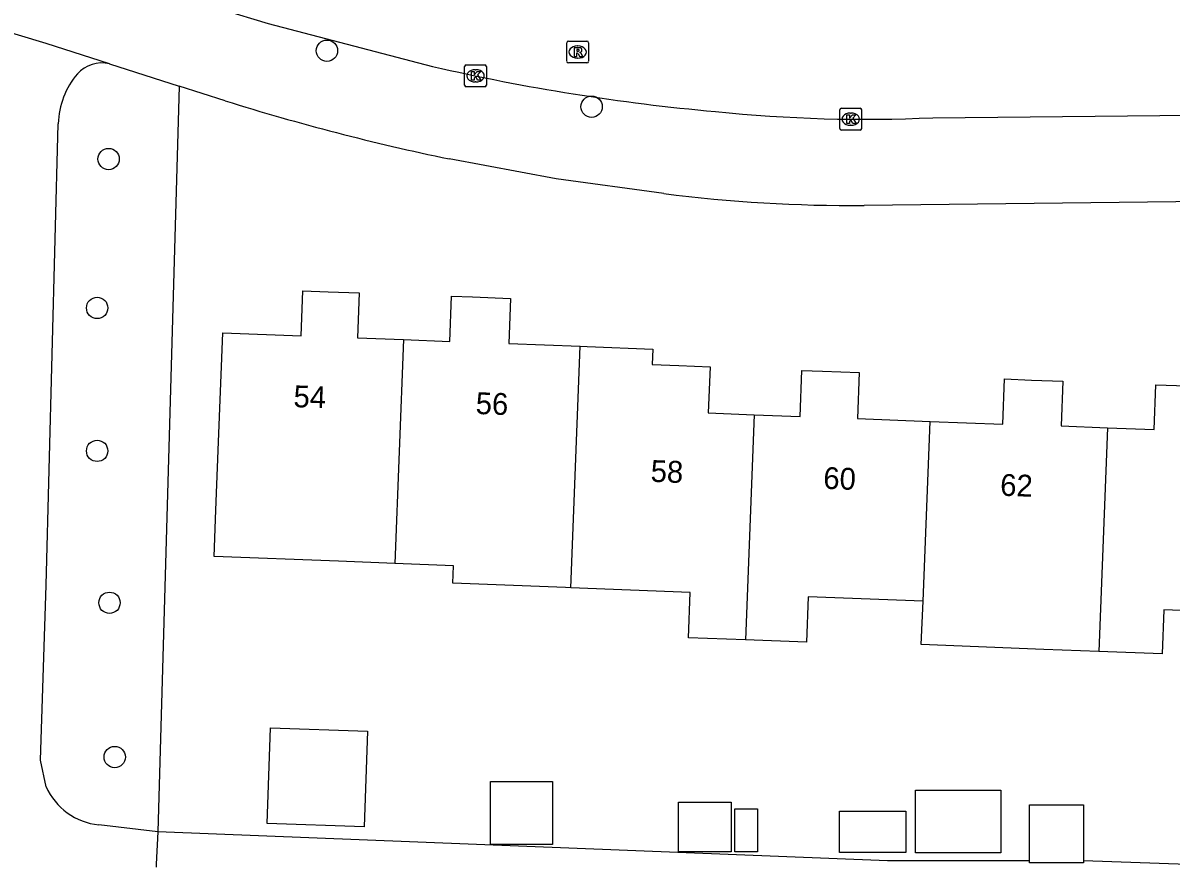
# Model space of a CAD drawing. Extents: x 158461 to 159795, y 387220 to 388672.
# Drawn here: x 159498.9 to 159551.6, y 387933.4 to 387971.9 of the extents above; entities that cross this region are included whole.
import ezdxf

# ---------------------------------------------------------------- set-up
doc = ezdxf.new("R2010")
doc.units = 0
for name, color, linetype in [('IMGEO_Boom', 7, 'Continuous'), ('IMGEO_Groenvoorziening', 7, 'Continuous'), ('IMGEO_Kolk', 7, 'Continuous'), ('IMGEO_Pand', 7, 'Continuous'), ('IMGEO_Pand_nummerreeks', 7, 'Continuous'), ('IMGEO_Rijbaan_lokaal_open', 7, 'Continuous'), ('IMGEO_Rioolput', 7, 'Continuous'), ('IMGEO_Voetpad_halfverhard', 7, 'Continuous'), ('IMGEO_Voetpad_open', 7, 'Continuous')]:
    doc.layers.add(name, color=color, linetype=linetype)

msp = doc.modelspace()

# ---------------------------------------------------------------- linework, layer by layer
at = {"layer": 'IMGEO_Boom'}
for centre in [(159512.874, 387970.644), (159525.003, 387968.078), (159502.864, 387965.68), (159502.341, 387958.852), (159502.341, 387952.3), (159502.907, 387945.335), (159503.146, 387938.262)]:
    msp.add_circle(centre, 0.489, dxfattribs=at)
at = {"layer": 'IMGEO_Groenvoorziening'}
msp.add_lwpolyline([(159506.105, 387969.022), (159505.12, 387934.842)], dxfattribs=at)
at = {"layer": 'IMGEO_Kolk'}
for p, q in [((159519.184, 387969.067), (159519.184, 387969.919)), ((159519.259, 387969.993), (159520.111, 387969.993)), ((159519.672, 387969.773), (159519.697, 387969.773)), ((159520.185, 387969.919), (159520.185, 387969.067)), ((159519.695, 387969.213), (159519.67, 387969.213)), ((159520.111, 387968.993), (159519.259, 387968.993)), ((159536.381, 387967.081), (159536.381, 387967.933)), ((159536.456, 387968.007), (159537.308, 387968.007)), ((159536.869, 387967.787), (159536.894, 387967.787)), ((159537.382, 387967.933), (159537.382, 387967.081)), ((159536.892, 387967.227), (159536.867, 387967.227)), ((159537.308, 387967.007), (159536.456, 387967.007))]:
    msp.add_line(p, q, dxfattribs=at)
for points in [[(159519.184, 387969.067), (159519.184, 387969.919)], [(159519.259, 387969.993), (159520.111, 387969.993)], [(159519.505, 387969.693), (159519.628, 387969.693), (159519.628, 387969.542), (159519.758, 387969.693), (159519.922, 387969.693), (159519.776, 387969.542), (159519.929, 387969.293), (159519.777, 387969.293), (159519.692, 387969.457), (159519.628, 387969.39), (159519.628, 387969.293), (159519.505, 387969.293), (159519.505, 387969.693)], [(159520.185, 387969.919), (159520.185, 387969.067)], [(159520.111, 387968.993), (159519.259, 387968.993)], [(159536.381, 387967.081), (159536.381, 387967.933)], [(159536.456, 387968.007), (159537.308, 387968.007)], [(159536.702, 387967.707), (159536.825, 387967.707), (159536.825, 387967.556), (159536.955, 387967.707), (159537.119, 387967.707), (159536.973, 387967.556), (159537.126, 387967.307), (159536.974, 387967.307), (159536.889, 387967.471), (159536.825, 387967.404), (159536.825, 387967.307), (159536.702, 387967.307), (159536.702, 387967.707)], [(159537.382, 387967.933), (159537.382, 387967.081)], [(159537.308, 387967.007), (159536.456, 387967.007)]]:
    msp.add_lwpolyline(points, dxfattribs=at)
for centre, start, end in [((159519.261, 387969.917), 91.552, 178.448), ((159519.261, 387969.917), 91.552, 178.448), ((159520.109, 387969.917), 1.552, 88.448), ((159520.109, 387969.917), 1.552, 88.448), ((159519.261, 387969.069), 181.552, 268.448), ((159519.261, 387969.069), 181.552, 268.448), ((159520.109, 387969.069), 271.552, 358.448), ((159520.109, 387969.069), 271.552, 358.448), ((159536.458, 387967.931), 91.552, 178.448), ((159536.458, 387967.931), 91.552, 178.448), ((159537.306, 387967.931), 1.552, 88.448), ((159537.306, 387967.931), 1.552, 88.448), ((159536.458, 387967.083), 181.552, 268.448), ((159536.458, 387967.083), 181.552, 268.448), ((159537.306, 387967.083), 271.552, 358.448), ((159537.306, 387967.083), 271.552, 358.448)]:
    msp.add_arc(centre, 0.0765, start, end, dxfattribs=at)
for centre, major_axis, ratio, start_param, end_param in [((159519.671, 387969.493), (-0.387, 0.002), 0.722429, 4.712389, 7.853982), ((159519.696, 387969.493), (-0.39, 0.002), 0.717154, 1.570796, 4.712389), ((159536.868, 387967.507), (-0.387, 0.002), 0.722429, 4.712389, 7.853982), ((159536.893, 387967.507), (-0.39, 0.002), 0.717154, 1.570796, 4.712389)]:
    msp.add_ellipse(centre, major_axis=major_axis, ratio=ratio, start_param=start_param, end_param=end_param, dxfattribs=at)
at = {"layer": 'IMGEO_Pand'}
for points in [[(159515.989, 387947.141), (159513.399, 387947.241), (159507.706, 387947.461), (159507.788, 387949.587), (159507.908, 387952.714), (159508.101, 387957.71), (159511.693, 387957.572), (159511.773, 387959.639), (159512.934, 387959.594), (159514.354, 387959.539), (159514.274, 387957.483), (159516.388, 387957.401)], [(159516.388, 387957.401), (159518.501, 387957.32), (159518.581, 387959.392), (159519.548, 387959.355), (159521.291, 387959.288), (159521.212, 387957.223), (159524.475, 387957.097)], [(159516.388, 387957.401), (159515.989, 387947.141)], [(159524.046, 387946.021), (159524.475, 387957.097)], [(159524.475, 387957.097), (159524.804, 387957.084), (159527.813, 387956.968), (159527.786, 387956.262), (159528.998, 387956.215), (159530.432, 387956.16), (159530.351, 387954.039), (159532.458, 387953.958)], [(159532.458, 387953.958), (159534.563, 387953.877), (159534.645, 387955.991), (159535.593, 387955.954), (159537.269, 387955.889), (159537.188, 387953.778), (159540.522, 387953.649)], [(159540.522, 387953.649), (159543.853, 387953.52), (159543.933, 387955.595), (159545.165, 387955.547), (159546.598, 387955.492), (159546.519, 387953.443), (159548.652, 387953.361)], [(159548.652, 387953.361), (159550.786, 387953.278), (159550.865, 387955.33), (159551.807, 387955.294), (159553.561, 387955.226), (159553.482, 387953.172), (159557.115, 387953.032), (159556.923, 387948.036), (159556.798, 387944.8), (159551.232, 387945.015), (159551.154, 387942.991), (159548.253, 387943.103)], [(159532.458, 387953.958), (159532.057, 387943.635)], [(159540.201, 387945.406), (159540.522, 387953.649)], [(159548.652, 387953.361), (159548.253, 387943.103)], [(159524.046, 387946.021), (159523.805, 387946.03), (159518.644, 387946.231), (159518.675, 387947.037), (159515.989, 387947.141)], [(159532.057, 387943.635), (159529.439, 387943.736), (159529.519, 387945.809), (159524.046, 387946.021)], [(159540.201, 387945.406), (159534.935, 387945.609), (159534.855, 387943.527), (159532.057, 387943.635)], [(159548.253, 387943.103), (159545.733, 387943.2), (159540.104, 387943.417), (159540.201, 387945.406)], [(159510.128, 387935.222), (159510.286, 387939.604), (159514.733, 387939.444), (159514.576, 387935.062), (159510.128, 387935.222)], [(159520.37, 387934.247), (159520.37, 387937.146), (159523.211, 387937.146), (159523.211, 387934.247), (159520.37, 387934.247)], [(159543.754, 387936.745), (159543.754, 387933.866), (159539.844, 387933.866), (159539.844, 387936.745), (159543.754, 387936.745)], [(159528.987, 387933.917), (159528.987, 387936.19), (159531.4, 387936.19), (159531.4, 387933.917), (159528.987, 387933.917)], [(159545.077, 387933.504), (159545.077, 387936.071), (159547.552, 387936.071), (159547.552, 387933.505)], [(159531.571, 387933.922), (159531.571, 387935.889), (159532.61, 387935.889), (159532.61, 387933.922), (159531.571, 387933.922)], [(159536.359, 387933.892), (159536.359, 387935.776), (159539.402, 387935.776), (159539.402, 387933.892), (159536.359, 387933.892)], [(159547.552, 387933.505), (159547.552, 387933.416), (159545.077, 387933.416), (159545.077, 387933.504)]]:
    msp.add_lwpolyline(points, dxfattribs=at)
at = {"layer": 'IMGEO_Rijbaan_lokaal_open'}
for points in [[(159497.608, 387975.716), (159500, 387974.988), (159505.926, 387973.185), (159510.178, 387971.885), (159517.717, 387969.927)], [(159540.64, 387967.574), (159565.924, 387967.82)]]:
    msp.add_lwpolyline(points, dxfattribs=at)
for centre, radius, start, end in [((159538.886, 388060.982), 93.483, 256.91219, 264.96791), ((159537.542, 388033.331), 65.829, 264.02224, 272.6977)]:
    msp.add_arc(centre, radius, start, end, dxfattribs=at)
at = {"layer": 'IMGEO_Rioolput'}
for p, q in [((159523.865, 387970.158), (159523.865, 387971.01)), ((159523.94, 387971.084), (159524.792, 387971.084)), ((159524.353, 387970.864), (159524.378, 387970.864)), ((159524.866, 387971.01), (159524.866, 387970.158)), ((159524.376, 387970.304), (159524.351, 387970.304)), ((159524.792, 387970.084), (159523.94, 387970.084))]:
    msp.add_line(p, q, dxfattribs=at)
for points in [[(159523.865, 387970.158), (159523.865, 387971.01)], [(159523.94, 387971.084), (159524.792, 387971.084)], [(159524.454, 387970.782), (159524.202, 387970.784), (159524.202, 387970.384)], [(159524.866, 387971.01), (159524.866, 387970.158)], [(159524.202, 387970.384), (159524.326, 387970.384), (159524.326, 387970.546), (159524.337, 387970.546)], [(159524.38, 387970.703), (159524.326, 387970.703), (159524.326, 387970.622)], [(159524.326, 387970.622), (159524.378, 387970.622)], [(159524.384, 387970.517), (159524.455, 387970.384), (159524.595, 387970.384), (159524.53, 387970.51)], [(159524.792, 387970.084), (159523.94, 387970.084)]]:
    msp.add_lwpolyline(points, dxfattribs=at)
for centre, radius, start, end in [((159523.942, 387971.008), 0.0765, 91.552, 178.448), ((159523.942, 387971.008), 0.0765, 91.552, 178.448), ((159524.453, 387970.672), 0.109, 350.3612, 89.416), ((159524.79, 387971.008), 0.0765, 1.552, 88.448), ((159524.79, 387971.008), 0.0765, 1.552, 88.448), ((159524.336, 387970.493), 0.0533, 26.0293, 88.6989), ((159524.362, 387970.811), 0.19, 274.7715, 282.9687), ((159524.386, 387970.607), 0.0964, 77.0061, 93.1865), ((159524.4, 387970.664), 0.0378, 276.6634, 79.6772), ((159524.451, 387970.672), 0.112, 277.5842, 350.9817), ((159524.435, 387970.457), 0.108, 29.5134, 73.7905), ((159523.942, 387970.16), 0.0765, 181.552, 268.448), ((159523.942, 387970.16), 0.0765, 181.552, 268.448), ((159524.79, 387970.16), 0.0765, 271.552, 358.448), ((159524.79, 387970.16), 0.0765, 271.552, 358.448)]:
    msp.add_arc(centre, radius, start, end, dxfattribs=at)
for centre, major_axis, ratio, start_param, end_param in [((159524.352, 387970.584), (-0.387, 0.002), 0.722429, 4.712389, 7.853982), ((159524.377, 387970.584), (-0.39, 0.002), 0.717154, 1.570796, 4.712389)]:
    msp.add_ellipse(centre, major_axis=major_axis, ratio=ratio, start_param=start_param, end_param=end_param, dxfattribs=at)
at = {"layer": 'IMGEO_Voetpad_halfverhard'}
for points in [[(159500, 387936.902), (159499.744, 387938.126), (159500, 387946.14), (159500.561, 387967.297)], [(159505.12, 387934.842), (159502.413, 387935.158)]]:
    msp.add_lwpolyline(points, dxfattribs=at)
for centre, radius, start, end in [((159502.562, 387968.57), 1.514, 76.9556, 138.0058), ((159504.213, 387967.208), 3.653, 139.4584, 178.6077), ((159502.703, 387938.1), 2.956, 203.9065, 264.3783)]:
    msp.add_arc(centre, radius, start, end, dxfattribs=at)
at = {"layer": 'IMGEO_Voetpad_open'}
for points in [[(159502.904, 387970.045), (159500, 387970.974), (159497.305, 387971.787)], [(159502.904, 387970.045), (159506.105, 387969.022)], [(159508.212, 387968.348), (159506.105, 387969.022)], [(159528.312, 387964.098), (159523.375, 387964.773), (159518.476, 387965.684)], [(159558.276, 387963.8), (159537.497, 387963.554)], [(159558.276, 387963.8), (159557.93, 387954.892), (159557.095, 387933.408), (159557.087, 387933.177), (159547.552, 387933.505)], [(159505.12, 387934.842), (159505.046, 387933.358), (159505.041, 387933.211)], [(159545.077, 387933.504), (159538.559, 387933.504), (159505.12, 387934.842)]]:
    msp.add_lwpolyline(points, dxfattribs=at)
for centre, radius, start, end in [((159540.438, 388071.407), 107.98, 252.63557, 258.26453), ((159536.828, 388030.069), 66.518, 262.64461, 270.57639)]:
    msp.add_arc(centre, radius, start, end, dxfattribs=at)

# ---------------------------------------------------------------- texts
at = {"layer": 'IMGEO_Pand_nummerreeks'}
for s, rotation, p in [('54', 357.8537, (159511.328, 387954.307)), ('56', 357.8537, (159519.68, 387953.994)), ('58', 357.6853, (159527.697, 387950.885)), ('60', 357.6876, (159535.61, 387950.565)), ('62', 357.8707, (159543.719, 387950.248))]:
    msp.add_text(s, height=1, rotation=rotation, dxfattribs=at).set_placement(p)

doc.saveas('drawing.dxf')
